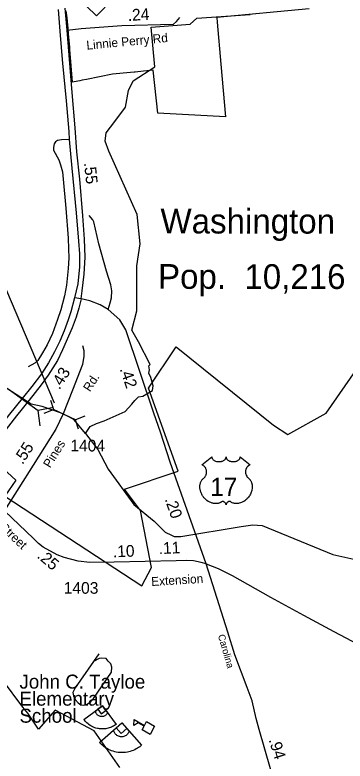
# Model space of a CAD drawing. Extents: x 2532689 to 2764727, y 536648 to 732970.
# Drawn here: x 2574344 to 2577883, y 663175 to 671177 of the extents above; entities that cross this region are included whole.
import ezdxf

# ---------------------------------------------------------------- set-up
doc = ezdxf.new("R2010")
doc.units = 0
for name, color, linetype in [('Exist Boundary Political City Limit New', 7, 'Continuous'), ('Exist Civil Demographics City Label', 7, 'Continuous'), ('Exist Cultural Educational Facility Elementary CELL', 7, 'Continuous'), ('Exist Cultural Educational Facility Elementary Label', 7, 'Continuous'), ('Exist Cultural Recreational Athletic Track', 7, 'Continuous'), ('Exist Cultural Recreational Baseball or SoftBall Diamond CELL', 7, 'Continuous'), ('Exist Hydrographic Creek Single Shore', 7, 'Continuous'), ('Exist Road Primary US Divided Attributed', 7, 'Continuous'), ('Exist Road Primary US Label', 7, 'Continuous'), ('Exist Road Primary US Mileage Hundredths English Label', 7, 'Continuous'), ('Exist Road Primary US Service Attributed', 7, 'Continuous'), ('Exist Road Primary US Shield CELL', 7, 'Continuous'), ('Exist Road Primary US Shield Number Label', 7, 'Continuous'), ('Exist Road Primary US UnDivided 4 Lane Attributed', 7, 'Continuous'), ('Exist Road Secondary Mileage Hundredths English Label', 7, 'Continuous'), ('Exist Road Secondary Structure Culvert CELL', 7, 'Continuous'), ('Exist Road Secondary Structure Culvert Number Label', 7, 'Continuous'), ('Exist Road Secondary Type 51 Attributed', 7, 'Continuous'), ('Exist Road Secondary Type 51 Label', 7, 'Continuous'), ('Exist Road Secondary Type 51 Number Label', 7, 'Continuous'), ('Exist Road Secondary Type 51 Undivided 4 Lane Attributed', 7, 'Continuous'), ('Map Preparation Boundary City Limit Buffer Line', 7, 'Continuous')]:
    doc.layers.add(name, color=color, linetype=linetype)

msp = doc.modelspace()

# ---------------------------------------------------------------- linework, layer by layer
at = {"layer": 'Exist Boundary Political City Limit New'}
for points in [[(2577500, 671242.5), (2576507.8, 671148.9), (2576511.8, 671100.4), (2576551, 670650.1), (2576600.5, 670084), (2575875.5, 670124.8), (2575826.8, 670583.4), (2575721.2, 670573), (2575631.2, 670564.1), (2575621.5, 670563.2), (2575581.8, 670559.8), (2575391.5, 670543.2), (2575110.2, 670485.9), (2575065.5, 670476.5), (2575038, 670470.9), (2575018.5, 670467.1), (2574962, 670455.8), (2574932.5, 670805.1), (2574932, 670831.7), (2574919.2, 670972.9), (2574913.8, 671032.7), (2574903.5, 671146.6), (2574894.5, 671221.8)], [(2575112.8, 671272.2), (2575218.8, 671166), (2575312.2, 671260.5)], [(2574036, 666476.7), (2574354.5, 666186.8), (2574237, 666014.6), (2575704.2, 665055.2), (2575807.8, 665251.8), (2575688.8, 665864.2), (2575518.8, 666089.9), (2576094.2, 666282.8), (2575775.5, 667175.8), (2576072.5, 667617.9), (2577116.2, 666778.1), (2577270, 666677.4), (2577679.2, 666907.9)], [(2577679.2, 666907.9), (2578146.8, 667574.7)]]:
    msp.add_lwpolyline(points, dxfattribs=at)
at = {"layer": 'Exist Cultural Educational Facility Elementary CELL'}
msp.add_lwpolyline([(2575792.3, 663462.2), (2575706.7, 663509.8), (2575729.1, 663550.1), (2575663.5, 663586.6), (2575619.4, 663557.2), (2575621.4, 663620.9), (2575733.7, 663558.4), (2575756.1, 663598.7), (2575841.7, 663551.1)], close=True, dxfattribs=at)
at = {"layer": 'Exist Cultural Recreational Athletic Track'}
msp.add_line((2575241.9, 664326.5), (2575184.6, 664242.6), dxfattribs=at)
msp.add_lwpolyline([(2575184.6, 664242.6), (2574988.3, 663960.3), (2574965.8, 663911.2), (2574971.9, 663874.4), (2574988.3, 663837.6), (2575023, 663798.7), (2575049.6, 663780.3), (2575078.3, 663776.2), (2575117.1, 663784.4), (2575158, 663813.1), (2575184.6, 663847.8), (2575379, 664128.1), (2575383.1, 664181.3), (2575372.8, 664218.1), (2575344.2, 664246.7), (2575321.7, 664275.4), (2575276.7, 664279.5), (2575248.1, 664275.4)], close=True, dxfattribs=at)
at = {"layer": 'Exist Cultural Recreational Baseball or SoftBall Diamond CELL'}
for points in [[(2575281.8, 663768.8), (2575428.7, 663568.4), (2575422.7, 663564.1), (2575412.2, 663557.2), (2575402.3, 663551.4), (2575391.3, 663545.8), (2575380.7, 663540.8), (2575368.4, 663535.9), (2575355.8, 663531.4), (2575342.2, 663527.7), (2575329.7, 663524.9), (2575318.5, 663522.9), (2575305.1, 663521.4), (2575290.3, 663520.4), (2575276.1, 663520.3), (2575264.2, 663520.9), (2575250.3, 663522.2), (2575240.2, 663523.6), (2575228.3, 663526), (2575212.5, 663530), (2575200.8, 663533.7), (2575186.9, 663538.9), (2575175.4, 663544.1), (2575164.8, 663549.5), (2575151.8, 663556.7), (2575137.6, 663566.3), (2575127.3, 663573.9), (2575114.8, 663584.7), (2575106.1, 663592.9), (2575097.3, 663602.3), (2575088.1, 663612.9), (2575081.4, 663621.8)], [(2575281.8, 663768.8), (2575336, 663694.9), (2575333.4, 663688.5), (2575329.3, 663681.8), (2575323.9, 663674.9), (2575318.4, 663669.5), (2575312.7, 663665), (2575306.9, 663661.2), (2575300.2, 663657.8), (2575292.9, 663655.3), (2575286.3, 663653.8), (2575279.5, 663652.8), (2575272.5, 663652.6), (2575267.1, 663653.1), (2575260.2, 663654.2), (2575254, 663655.9), (2575250.4, 663657), (2575242.4, 663660.7), (2575236.8, 663664.2), (2575231.2, 663668.3), (2575226.7, 663672.5), (2575222.9, 663677), (2575218.7, 663682.4), (2575215.3, 663688), (2575212.3, 663694.3), (2575210.5, 663699.8), (2575208.9, 663705.5), (2575208.2, 663710.6), (2575207.8, 663714.6)], [(2575281.8, 663768.8), (2575231, 663731.5), (2575268.2, 663680.7), (2575319, 663717.9)], [(2575491.2, 663585.9), (2575702, 663345.8), (2575694.9, 663339.6), (2575682.2, 663329.7), (2575670.1, 663321.2), (2575656.6, 663312.7), (2575643.7, 663305.2), (2575628.4, 663297.4), (2575612.8, 663290.2), (2575595.8, 663283.9), (2575580.1, 663279), (2575565.9, 663275.2), (2575549, 663271.8), (2575530.2, 663268.8), (2575512, 663267.1), (2575496.6, 663266.5), (2575478.8, 663266.6), (2575465.7, 663267.3), (2575450.1, 663269), (2575429.5, 663272.3), (2575414, 663275.7), (2575395.7, 663280.9), (2575380.4, 663286.2), (2575366.1, 663292), (2575348.7, 663299.7), (2575329.4, 663310.4), (2575315.3, 663319), (2575298.2, 663331.3), (2575286, 663340.9), (2575273.7, 663351.9), (2575260.7, 663364.4), (2575251.1, 663375.1)], [(2575491.2, 663585.9), (2575569.1, 663497.4), (2575566.4, 663489), (2575561.9, 663479.9), (2575555.7, 663470.5), (2575549.3, 663462.9), (2575542.6, 663456.5), (2575535.5, 663451), (2575527.3, 663445.9), (2575518.3, 663441.9), (2575510.1, 663439.2), (2575501.4, 663437.2), (2575492.5, 663436.1), (2575485.5, 663436.1), (2575476.5, 663436.7), (2575468.4, 663438.3), (2575463.6, 663439.2), (2575453, 663443.1), (2575445.5, 663447), (2575437.8, 663451.5), (2575431.5, 663456.5), (2575426.2, 663461.8), (2575420.2, 663468.3), (2575415.2, 663475), (2575410.7, 663482.7), (2575407.8, 663489.6), (2575405.1, 663496.7), (2575403.5, 663503.1), (2575402.6, 663508.2)], [(2575491.2, 663585.9), (2575430.4, 663532.5), (2575483.8, 663471.6), (2575544.7, 663525.1)]]:
    msp.add_lwpolyline(points, close=True, dxfattribs=at)
at = {"layer": 'Exist Hydrographic Creek Single Shore'}
for points in [[(2575825.6, 667199), (2575801.3, 667287.9), (2575781.1, 667335.3), (2575787.2, 667370.7), (2575779.1, 667415.1), (2575794.3, 667429.2), (2575669.5, 667671.6), (2575596.8, 667794.8), (2575651, 668004.5), (2575650, 668487), (2575686.9, 668721.6), (2575655.9, 669035.5), (2575350.8, 669715.9), (2575312.2, 669823.4), (2575321.7, 669911.6), (2575416.1, 670034.4), (2575529.5, 670188.8), (2575562.6, 670366.8), (2575609.9, 670470.7), (2575843, 670618.7), (2575805.2, 671044), (2576224.1, 671078.6), (2576293.4, 671141.6), (2576865.1, 671181)], [(2575101, 666688), (2574977.3, 666834.4), (2574927.8, 666864.7), (2574833.9, 666910.2), (2574637, 666976.8), (2574517.8, 667003.1), (2574030.9, 667315.1), (2573403.9, 667877.3), (2573243.9, 667949.7), (2573061, 667945.5), (2572811.9, 667889.5), (2572638.8, 667810.2)], [(2575101, 666688), (2575151.5, 666761.7), (2575217.1, 666795.1), (2575299.9, 666823.3), (2575525.6, 666924.3), (2575597.3, 667002.1), (2575630.7, 667040.4), (2575667, 667081.8), (2575716.5, 667086.9), (2575817.9, 667147.8), (2575825.6, 667199)], [(2575470, 663106.3), (2575191.8, 663499.1), (2574775.5, 663723), (2574595.5, 663516.4), (2574483, 663688.3), (2574428.8, 663754.8), (2574209.9, 664047.3), (2574132.2, 664221.2), (2574088.9, 664382.3), (2573928, 664960.2), (2573649.9, 665090.2), (2573428.9, 665327.4), (2573427, 665393), (2573558.1, 665536.2), (2573556, 665637.9), (2573322.9, 666025.7), (2573355.9, 666082.9), (2573731.9, 666423.1), (2573731.9, 666459.2), (2573630, 666563.4), (2573181, 666906.4), (2573163.9, 666954.9)], [(2575101, 666688), (2575231.3, 666517.4), (2575343, 666304.5), (2575617, 665928.2), (2575837, 665749.9), (2575954.3, 665628.7), (2576024, 665596.4), (2576052.3, 665585.3), (2576120.9, 665582.3), (2576768.2, 665690.3), (2576895.5, 665710.5), (2576995.4, 665702.4), (2577751.8, 665391.4), (2577979, 665340.9)]]:
    msp.add_lwpolyline(points, dxfattribs=at)
at = {"layer": 'Exist Road Primary US Divided Attributed'}
for points in [[(2574807.5, 671233.8), (2574829.5, 670955), (2574855.6, 670657.9), (2574891.9, 670256.5), (2574921, 669927.6), (2574925.6, 669840.2)], [(2575052.4, 668131.1), (2575063.2, 668217.5), (2575087.7, 668396.5), (2575096.9, 668579.6), (2575090.8, 668772.9), (2575070.3, 669022.5), (2575039.7, 669416.2), (2575009, 669709.8), (2574988.5, 669964.5), (2574956.3, 670345.5), (2574903.1, 671014.4)], [(2574925.6, 669840.2), (2574954.5, 669533.6), (2574999.5, 669052.9), (2575027.1, 668751.2), (2575036.3, 668615.1), (2575036.3, 668474), (2575017.9, 668294), (2574981.4, 668141.8)], [(2574981.4, 668141.8), (2574942, 667994), (2574913.6, 667906.3), (2574872.4, 667790), (2574823.6, 667678.2), (2574767.6, 667563.4), (2574703.9, 667447.6), (2574627.5, 667328.7), (2574523.9, 667191.9), (2574420.3, 667062.8), (2574286.6, 666896.8), (2574158, 666735), (2574069.8, 666626.8), (2574007.9, 666541.4), (2573831, 666329.7), (2573794.6, 666285.2)], [(2575052.4, 668131.1), (2575029.7, 668033.7), (2574999.3, 667934.2), (2574955.8, 667822.2), (2574855.6, 667586.9), (2574799, 667472.1), (2574700.6, 667312.8), (2574626.2, 667208.8), (2574497.1, 667045.9), (2574362.3, 666877.9), (2574151.1, 666609.4), (2574031.9, 666459.6), (2573924.5, 666326.1), (2573850.6, 666233.8)]]:
    msp.add_lwpolyline(points, dxfattribs=at)
at = {"layer": 'Exist Road Primary US Service Attributed'}
for points in [[(2574925.6, 669840.2), (2574841.7, 669837.1), (2574801.9, 669828.9), (2574779.4, 669817.7), (2574766.1, 669795.2), (2574759.9, 669775.8), (2574756.9, 669753.2), (2574758.9, 669727.7), (2574813.1, 669623.4), (2574834.1, 669569.7), (2574853.5, 669495), (2574859.6, 669417.3), (2574889.8, 669103.8), (2574913.9, 668782.1), (2574919.5, 668667), (2574921.5, 668566.8), (2574916.4, 668457.4), (2574897.5, 668277.9), (2574874.5, 668162.8)], [(2575344.8, 668018.8), (2575363.9, 668089.7), (2575380.2, 668142.8), (2575384.3, 668216.5), (2575373.1, 668281.9), (2575324, 668430.3), (2575244.7, 668721.2), (2575189, 668958), (2575177.7, 668980.5), (2575140.9, 669027.6)], [(2574874.5, 668162.8), (2574835.6, 668015.5), (2574801.9, 667909.1), (2574745.1, 667761.3), (2574687.8, 667637.6), (2574640.8, 667553.7), (2574590.1, 667470.3), (2574556.4, 667441.7), (2574485.8, 667402.8)]]:
    msp.add_lwpolyline(points, dxfattribs=at)
at = {"layer": 'Exist Road Primary US Shield CELL'}
msp.add_lwpolyline([(2576455.3, 666436.9), (2576455.6, 666432.5), (2576456.7, 666427.3), (2576457.5, 666424.6), (2576459.9, 666419.5), (2576464, 666413.4), (2576469.6, 666407.4), (2576475.9, 666402.2), (2576480.2, 666399.5), (2576487.4, 666395.6), (2576495.7, 666392.1), (2576504.8, 666389.5), (2576514.2, 666387.6), (2576524.4, 666386.5), (2576534.5, 666386.3), (2576545.4, 666387.1), (2576557.5, 666389.4), (2576563.1, 666390.8), (2576569.3, 666393), (2576575.1, 666395.4), (2576581.4, 666398.8), (2576586.5, 666402), (2576590.5, 666404.9), (2576596.1, 666410.3), (2576600.6, 666415.9), (2576602.5, 666419), (2576604.1, 666422.1), (2576606.3, 666428.5), (2576607, 666431.3), (2576607.4, 666437.2), (2576607.8, 666432.2), (2576608.3, 666429.2), (2576609.1, 666426.1), (2576610.4, 666422.9), (2576612.6, 666418.4), (2576615.1, 666414.6), (2576619.9, 666409.1), (2576622.8, 666406.3), (2576625.5, 666404.1), (2576632.7, 666399.1), (2576641.2, 666394.9), (2576645.3, 666393), (2576649.6, 666391.5), (2576655, 666389.9), (2576660.6, 666388.6), (2576666.1, 666387.6), (2576671.7, 666386.8), (2576677.5, 666386.4), (2576682.2, 666386.3), (2576688, 666386.3), (2576693.3, 666386.6), (2576698.8, 666387.3), (2576704.8, 666388.3), (2576709.7, 666389.3), (2576716.1, 666391), (2576721.8, 666393.1), (2576726.9, 666395.3), (2576733.5, 666398.8), (2576738.8, 666402.1), (2576742.7, 666405.2), (2576747.4, 666409.5), (2576751.8, 666414.6), (2576754.4, 666418.3), (2576756.2, 666422.1), (2576757.9, 666426.1), (2576758.9, 666430.4), (2576759.4, 666434.1), (2576759.5, 666437.3), (2576865.8, 666352.6), (2576863.3, 666351.7), (2576857.5, 666348.8), (2576852.9, 666346.1), (2576845.6, 666341), (2576842.5, 666338.2), (2576839.3, 666335.2), (2576836.4, 666332.1), (2576833.9, 666329.1), (2576830.8, 666324.8), (2576828.1, 666320.6), (2576825.4, 666315.9), (2576823.4, 666311.8), (2576820.1, 666303.2), (2576818.6, 666297.8), (2576817.6, 666293.3), (2576816.3, 666283.8), (2576816, 666279.3), (2576816, 666274.8), (2576816.2, 666270.1), (2576816.7, 666265.6), (2576817.5, 666260.9), (2576818.2, 666256.7), (2576819.6, 666251.6), (2576821.4, 666245.7), (2576823.8, 666240), (2576828.6, 666230.8), (2576834.9, 666221.4), (2576839.3, 666216.1), (2576843.7, 666211.6), (2576850.3, 666206), (2576853.8, 666202.9), (2576857.9, 666198.8), (2576864.6, 666191.1), (2576867.3, 666187.4), (2576870, 666183.4), (2576872.5, 666179.1), (2576875, 666174.6), (2576877, 666170.7), (2576880.8, 666161.6), (2576883.5, 666152.7), (2576884.7, 666148.1), (2576886.7, 666137.6), (2576887.5, 666132.5), (2576888.3, 666122.3), (2576888.3, 666110), (2576887.4, 666098.3), (2576885.2, 666084.7), (2576883.4, 666076.5), (2576880.6, 666067.1), (2576877.9, 666058.8), (2576873, 666046.7), (2576868.7, 666037.9), (2576863.1, 666027.6), (2576859.3, 666021.4), (2576854.8, 666014.7), (2576849.3, 666007.1), (2576842.7, 665998.9), (2576834.9, 665990.3), (2576828.5, 665984), (2576820.3, 665976.6), (2576815.2, 665972.4), (2576808.1, 665967), (2576798.3, 665960.5), (2576788.6, 665954.9), (2576780.4, 665950.7), (2576773.1, 665947.5), (2576763.7, 665944), (2576748, 665939.6), (2576742.3, 665938.4), (2576735.5, 665937.4), (2576729.2, 665936.8), (2576723, 665936.4), (2576714.7, 665936.4), (2576706.5, 665937.1), (2576698.7, 665938.2), (2576690.6, 665939.9), (2576682.2, 665942.4), (2576674.5, 665945.4), (2576666.7, 665949.2), (2576653.5, 665957.5), (2576649.7, 665959.5), (2576647.6, 665960.1), (2576642.5, 665960.4), (2576637.8, 665959.4), (2576632.9, 665957.4), (2576629.9, 665955.8), (2576626, 665953.3), (2576623, 665950.9), (2576619.3, 665947.4), (2576616.8, 665944.5), (2576614.9, 665942.3), (2576611.2, 665936.4), (2576609.9, 665933.7), (2576608.5, 665930.1), (2576607.3, 665924.8), (2576605.6, 665931.5), (2576603.7, 665935.9), (2576601.4, 665939.6), (2576599.1, 665943), (2576595.4, 665947.2), (2576592, 665950.4), (2576588, 665953.7), (2576583.8, 665956.3), (2576580.3, 665958), (2576577.2, 665959.2), (2576573.4, 665960.2), (2576570.2, 665960.4), (2576567.7, 665960.4), (2576564.1, 665959.6), (2576559.3, 665956.1), (2576554.8, 665952.9), (2576549.8, 665949.9), (2576543.9, 665946.7), (2576539.6, 665944.7), (2576534.4, 665942.7), (2576528.4, 665940.7), (2576521.9, 665939), (2576515.1, 665937.7), (2576509.2, 665936.7), (2576502.9, 665936.2), (2576497.2, 665936), (2576491.2, 665936.1), (2576485.6, 665936.5), (2576479.2, 665937.1), (2576471.1, 665938.3), (2576464.5, 665939.8), (2576457.5, 665941.6), (2576450.2, 665943.9), (2576442.5, 665946.9), (2576432.9, 665951.1), (2576426.1, 665954.5), (2576415.5, 665960.6), (2576403.1, 665969.2), (2576393.7, 665976.8), (2576386.9, 665983), (2576376.7, 665993.3), (2576370.8, 666000), (2576361.5, 666012.1), (2576355.5, 666020.8), (2576351.7, 666027.2), (2576346, 666037.5), (2576342.9, 666044), (2576338.9, 666053.4), (2576335.7, 666062), (2576333.1, 666070.2), (2576331.7, 666075.4), (2576329.7, 666084.5), (2576328.5, 666091), (2576327.3, 666099.8), (2576326.6, 666109.2), (2576326.5, 666117.8), (2576326.7, 666125), (2576327.5, 666133.3), (2576328.9, 666142.2), (2576330.6, 666149.8), (2576332.2, 666155.2), (2576334.4, 666161.9), (2576337.4, 666169.2), (2576340.9, 666176.3), (2576344.3, 666182.1), (2576348.5, 666188.4), (2576352.6, 666193.7), (2576358, 666199.6), (2576363.7, 666205), (2576368.9, 666209.2), (2576375, 666215.3), (2576378.2, 666218.9), (2576382.1, 666224), (2576385.2, 666228.7), (2576387.6, 666232.9), (2576390.8, 666239.1), (2576392.8, 666243.8), (2576395.2, 666250.9), (2576396.5, 666256), (2576397.7, 666262.4), (2576398.5, 666268.5), (2576398.8, 666276.1), (2576398.7, 666282.4), (2576397.8, 666289.7), (2576396.5, 666296.8), (2576394.8, 666302.9), (2576392.2, 666310), (2576389.7, 666315.1), (2576385.7, 666322.1), (2576381.1, 666328.5), (2576376.5, 666333.8), (2576371.8, 666338.5), (2576367.2, 666342.1), (2576362.9, 666345.1), (2576357.5, 666348.4), (2576352.3, 666351), (2576349.1, 666352.3)], close=True, dxfattribs=at)
at = {"layer": 'Exist Road Primary US UnDivided 4 Lane Attributed'}
for points in [[(2574903.1, 671014.4), (2574881.1, 671250.1)], [(2575053.2, 668130.9), (2575052.4, 668131.1), (2574981.4, 668141.8)], [(2575344.8, 668018.8), (2575258, 668067.7), (2575148.6, 668112.7), (2575052.4, 668131.1)], [(2576392.6, 665291.5), (2576008.9, 666382.2), (2575903.8, 666704.2), (2575833.1, 666905.1), (2575531.6, 667801.2), (2575467.2, 667907.6), (2575344.8, 668018.8)], [(2577686.7, 660508.3), (2577706.2, 660556.2), (2577725.3, 660638.9), (2577731.7, 660676.9), (2577726.5, 660741.3), (2577710.7, 660811.6), (2577487, 661593.7), (2577407.4, 661889.4), (2577314.9, 662211.7), (2577192.6, 662654.8), (2577084.2, 663092.6), (2576962.2, 663515.7), (2576930.1, 663631.4), (2576887.8, 663821.9), (2576835.3, 663965.3), (2576702.7, 664314.8), (2576625.9, 664557.3), (2576392.6, 665291.5)]]:
    msp.add_lwpolyline(points, dxfattribs=at)
at = {"layer": 'Exist Road Secondary Structure Culvert CELL'}
for p, q in [((2574271.6, 667165.8), (2574593.8, 666934.2)), ((2574723.6, 667047.2), (2574758, 666944.5)), ((2574757.4, 666965.6), (2574593.8, 666934.2)), ((2574616.2, 666769.2), (2574593.8, 666934.2)), ((2574657.3, 666904.6), (2574758, 666944.5)), ((2574991.8, 666835.8), (2574758, 666944.5)), ((2575092.5, 666875.7), (2574991.8, 666835.8)), ((2575026.2, 666733.1), (2574991.8, 666835.8))]:
    msp.add_line(p, q, dxfattribs=at)
at = {"layer": 'Exist Road Secondary Structure Culvert Number Label'}
msp.add_line((2574767.9, 667014.8), (2573879.9, 669098.6), dxfattribs=at)
at = {"layer": 'Exist Road Secondary Type 51 Attributed'}
for points in [[(2574903.1, 671014.4), (2575053.5, 671029.7), (2575489.2, 671063.5), (2576044.3, 671078.2), (2576077.6, 671106.8), (2576111, 671150.6)], [(2575066.8, 667633), (2575081.1, 667579.8), (2575083.6, 667517.9), (2575067.3, 667428.9), (2574962.2, 667151.5), (2574862.7, 666899.1), (2574780.9, 666733.5), (2574538, 666348.7), (2574232.2, 665861.5)]]:
    msp.add_lwpolyline(points, dxfattribs=at)
at = {"layer": 'Exist Road Secondary Type 51 Undivided 4 Lane Attributed'}
for points in [[(2576392.6, 665291.5), (2576340.4, 665305.8), (2576258.1, 665322.7), (2576188.5, 665325.8), (2576071.9, 665323.6), (2575406.1, 665307.4), (2575146.5, 665303.5), (2575023, 665319.1), (2574871.7, 665358), (2574796, 665388.7), (2574645.1, 665470), (2574597, 665509.9), (2574541.3, 665562.6), (2574230.4, 665860.2)], [(2576392.6, 665291.5), (2576521.8, 665241.9), (2576671.3, 665166.2), (2577084.8, 664933.9), (2577437.8, 664740.1), (2577761.4, 664564.3), (2579041, 663890.4), (2579417, 663685.7), (2579779.3, 663478.7), (2580134.8, 663293.8), (2581135.9, 662733.2)]]:
    msp.add_lwpolyline(points, dxfattribs=at)
at = {"layer": 'Map Preparation Boundary City Limit Buffer Line'}
for points in [[(2577500, 671242.5), (2576507.8, 671148.9), (2576511.8, 671100.4), (2576551, 670650.1), (2576600.5, 670084), (2575875.5, 670124.8), (2575826.8, 670583.4), (2575721.2, 670573), (2575631.2, 670564.1), (2575621.5, 670563.2), (2575581.8, 670559.8), (2575391.5, 670543.2), (2575110.2, 670485.9), (2575065.5, 670476.5), (2575038, 670470.9), (2575018.5, 670467.1), (2574962, 670455.8), (2574932.5, 670805.1), (2574932, 670831.7), (2574919.2, 670972.9), (2574913.8, 671032.7), (2574903.5, 671146.6), (2574894.5, 671221.8)], [(2575112.8, 671272.2), (2575218.8, 671166), (2575312.2, 671260.5)], [(2574036, 666476.7), (2574354.5, 666186.8), (2574237, 666014.6), (2575704.2, 665055.2), (2575807.8, 665251.8), (2575688.8, 665864.2), (2575518.8, 666089.9), (2576094.2, 666282.8), (2575775.5, 667175.8), (2576072.5, 667617.9), (2577116.2, 666778.1), (2577270, 666677.4), (2577679.2, 666907.9)], [(2577679.2, 666907.9), (2578146.8, 667574.7)]]:
    msp.add_lwpolyline(points, dxfattribs=at)

# ---------------------------------------------------------------- texts
at = {"layer": 'Exist Civil Demographics City Label'}
for s, p in [('Washington', (2575904.2, 668833.7)), ('Pop.  10,216', (2575878.1, 668240.1))]:
    msp.add_text(s, height=265, rotation=359.94, dxfattribs=at).set_placement(p)
at = {"layer": 'Exist Cultural Educational Facility Elementary Label'}
for s, p in [('John C. Tayloe', (2574392.5, 663952.5)), ('Elementary ', (2574392.5, 663769.7)), ('School', (2574392.5, 663586.9))]:
    msp.add_text(s, height=150, dxfattribs=at).set_placement(p)
at = {"layer": 'Exist Road Primary US Label'}
msp.add_text('Carolina', height=75, rotation=286.21346, dxfattribs=at).set_placement((2576519.2, 664522.5))
at = {"layer": 'Exist Road Primary US Mileage Hundredths English Label'}
for s, rotation, p in [('.55', 275.96743, (2575084.5, 669588.8)), ('.43', 58.28487, (2574820.9, 667150.9)), ('.42', 288.8858, (2575465.9, 667380)), ('.20', 289.1192, (2575948.6, 665983.7)), ('.94', 287.42843, (2577063.1, 663403.2))]:
    msp.add_text(s, height=125, rotation=rotation, dxfattribs=at).set_placement(p)
at = {"layer": 'Exist Road Primary US Shield Number Label'}
msp.add_text('17', height=195, dxfattribs=at).set_placement((2576438.2, 666018.2))
at = {"layer": 'Exist Road Secondary Mileage Hundredths English Label'}
for s, rotation, p in [('.24', 3.46674, (2575556.6, 671111.3)), ('.55', 57.13355, (2574425.7, 666348.2)), ('.10', 2.23948, (2575396.2, 665359.7)), ('.11', 2.23948, (2575886.9, 665395.1)), ('.25', 319.66381, (2574572.6, 665362.9))]:
    msp.add_text(s, height=125, rotation=rotation, dxfattribs=at).set_placement(p)
at = {"layer": 'Exist Road Secondary Type 51 Label'}
for s, rotation, p in [('Linnie Perry Rd', 5.44387, (2575115.2, 670803.5)), ('Rd.', 57.19355, (2575148.2, 667128.9)), ('Pines', 58.05466, (2574720.6, 666311.6)), ('Street ', 316.81585, (2574173.3, 665670.9)), ('Extension', 3.48029, (2575808.2, 665052.6))]:
    msp.add_text(s, height=95, rotation=rotation, dxfattribs=at).set_placement(p)
at = {"layer": 'Exist Road Secondary Type 51 Number Label'}
for s, p in [('1404', (2574937.8, 666496.1)), ('1403', (2574867, 664970.2))]:
    msp.add_text(s, height=125, rotation=359.94, dxfattribs=at).set_placement(p)

doc.saveas('drawing.dxf')
